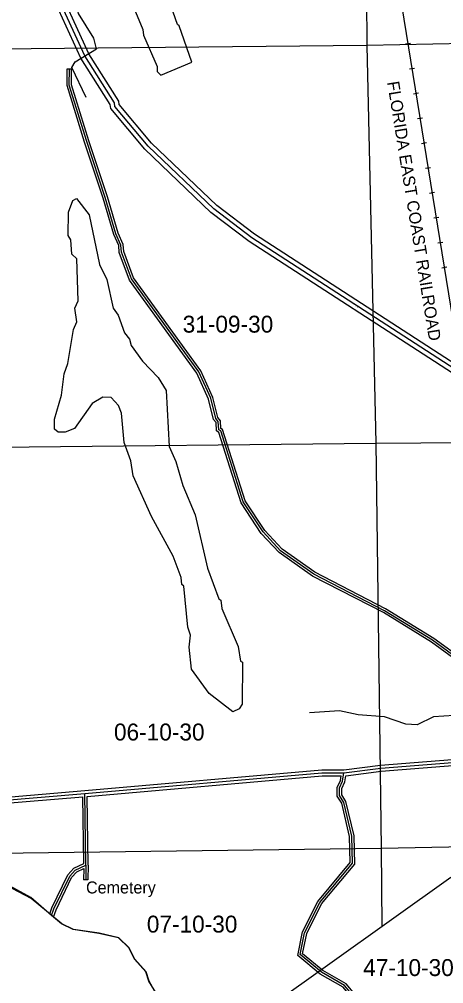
# Model space of a CAD drawing. Extents: x 418523 to 616617, y 1878279 to 2196743.
# Drawn here: x 553602 to 559247, y 1932665 to 1945489 of the extents above; entities that cross this region are included whole.
import ezdxf

# ---------------------------------------------------------------- set-up
doc = ezdxf.new("R2010")
doc.units = 0
for name, color, linetype in [('Level 1', 7, 'Continuous'), ('Level 10', 7, 'Continuous'), ('Level 13', 7, 'Continuous'), ('Level 14', 7, 'Continuous'), ('Level 2', 7, 'Continuous'), ('Level 22', 7, 'Continuous'), ('Level 23', 7, 'Continuous'), ('Level 31', 7, 'Continuous'), ('Level 32', 7, 'Continuous'), ('Level 34', 7, 'Continuous'), ('Level 37', 7, 'Continuous'), ('Level 5', 7, 'Continuous'), ('Level 51', 7, 'Continuous'), ('Level 57', 7, 'Continuous'), ('Level 7', 7, 'Continuous')]:
    doc.layers.add(name, color=color, linetype=linetype)

msp = doc.modelspace()

# ---------------------------------------------------------------- linework, layer by layer
at = {"layer": 'Level 1'}
for p, q in [((558186.036, 1950452.524), (558223.052, 1945139.621)), ((563513.797, 1945243.459), (558223.052, 1945139.621)), ((558223.052, 1945139.621), (553028.461, 1945087.623)), ((558223.052, 1945139.621), (558344.174, 1939850.566)), ((553109.547, 1939796.646), (558344.174, 1939850.566)), ((558344.174, 1939850.566), (563622.845, 1939908.403)), ((558344.174, 1939850.566), (558415.125, 1934465.558)), ((558415.125, 1934465.558), (563152.242, 1934559.129)), ((553064.383, 1934399.856), (558415.125, 1934465.558)), ((558415.125, 1934465.558), (558425.867, 1933430.485)), ((556141.631, 1931802.529), (559339.422, 1934081.568))]:
    msp.add_line(p, q, dxfattribs=at)
at = {"layer": 'Level 10'}
msp.add_lwpolyline([(555452.383, 1932489.64), (555327.377, 1932698.643), (555286.375, 1932823.646), (555136.369, 1932990.648), (555061.366, 1933140.651), (554920.361, 1933274.651), (554662.354, 1933333.65), (554320.346, 1933384.646), (554162.341, 1933459.646), (554032.337, 1933571.647), (553755.327, 1933811.649), (553430.318, 1933987.649)], dxfattribs=at)
at = {"layer": 'Level 13'}
for points in [[(554472.45, 1945001.799), (553987.946, 1946065.361), (553789.032, 1946591.025), (553292.812, 1947992.826), (553284.471, 1948076.125), (553259.751, 1948092.921), (553243.201, 1948192.972), (553185.056, 1948293.139), (553143.949, 1948468.533), (553118.911, 1948485.331), (553011.661, 1948852.191), (552978.461, 1948902.468), (552912.389, 1949119.39), (552564.836, 1950070.586), (552399.28, 1950587.8), (552316.54, 1950746.585), (552184.116, 1951188.796), (552076.625, 1951464.019), (552043.066, 1951610.666)], [(559469.888, 1940786.39), (556696.12, 1942581.826), (556188.721, 1942966.485), (555315.458, 1943802.711), (554875.168, 1944329.028), (554867.048, 1944378.871), (554472.45, 1945001.799)]]:
    msp.add_lwpolyline(points, dxfattribs=at)
at = {"layer": 'Level 14'}
for points in [[(554525.345, 1945030.423), (554043.366, 1946088.441), (553845.379, 1946611.656), (553351.792, 1948006.015), (553341.381, 1948109.998), (553314.749, 1948128.093), (553300.606, 1948213.598), (553241.435, 1948315.531), (553196.981, 1948505.208), (553170.4, 1948523.041), (553066.715, 1948877.707), (553033.325, 1948928.271), (552969.31, 1949138.441), (552621.61, 1950090.036), (552454.861, 1950610.978), (552372.384, 1950769.258), (552240.895, 1951208.348), (552134.126, 1951481.721), (552098.567, 1951637.115)], [(554419.556, 1944973.172), (553932.526, 1946042.281), (553732.686, 1946570.393), (553233.831, 1947979.636), (553227.561, 1948042.251), (553204.752, 1948057.75), (553185.796, 1948172.346), (553128.676, 1948270.746), (553090.917, 1948431.858), (553067.424, 1948447.62), (552956.608, 1948826.675), (552923.598, 1948876.664), (552855.469, 1949100.337), (552508.061, 1950051.136), (552343.699, 1950564.622), (552260.696, 1950723.912), (552127.337, 1951169.242), (552019.123, 1951446.316), (551984.577, 1951597.281)], [(559437.284, 1940736.02), (556661.646, 1942532.666), (556149.72, 1942920.758), (555271.565, 1943761.668), (554818.592, 1944303.145), (554809.799, 1944357.121), (554419.556, 1944973.172)], [(559502.492, 1940836.76), (556730.593, 1942630.986), (556227.724, 1943012.211), (555359.352, 1943843.755), (554931.744, 1944354.911), (554924.297, 1944400.621), (554525.345, 1945030.423)]]:
    msp.add_lwpolyline(points, dxfattribs=at)
at = {"layer": 'Level 22'}
msp.add_line((553308.335, 1935096.293), (554475.614, 1935193.427), dxfattribs=at)
for points in [[(557919.238, 1935467.388), (558411.114, 1935532.995), (559810.268, 1935642.049)], [(554475.614, 1935193.427), (557627.331, 1935468.166), (557919.238, 1935467.388)]]:
    msp.add_lwpolyline(points, dxfattribs=at)
at = {"layer": 'Level 23'}
for p, q in [((553335.132, 1935138.661), (554472.297, 1935233.29)), ((553311.19, 1935056.394), (554446.233, 1935150.842))]:
    msp.add_line(p, q, dxfattribs=at)
for points in [[(557916.636, 1935507.395), (558406.912, 1935572.79), (559807.16, 1935681.929)], [(557943.75, 1935430.301), (558415.315, 1935493.199), (559813.376, 1935602.169)], [(554472.14, 1935233.277), (557625.644, 1935508.171), (557916.636, 1935507.395)], [(554506.167, 1935155.937), (557629.018, 1935428.16), (557882.558, 1935427.484)]]:
    msp.add_lwpolyline(points, dxfattribs=at)
at = {"layer": 'Level 31'}
for q in [(554475.614, 1935193.427), (554485.796, 1934045.359)]:
    msp.add_line((554489.516, 1934242.811), q, dxfattribs=at)
for points in [[(560062.204, 1935661.756), (559963.778, 1936287.488), (559814.596, 1936571.16), (559498.566, 1936938.907), (559099.446, 1937231.601), (558458.574, 1937625.305), (557517.815, 1938111.096), (557076.846, 1938421.015), (556844.074, 1938671.466), (556578.363, 1939072.561), (556280.775, 1940015.217), (556255.73, 1940032.013), (556247.766, 1940140.402), (556214.531, 1940182.311), (556148.559, 1940449.046), (555991.03, 1940799.667), (555094.042, 1942035.977), (554961.641, 1942394.535), (554953.636, 1942486.561), (554887.356, 1942636.566), (554746.73, 1943120.608), (554498.846, 1943863.136), (554267.508, 1944613.985), (554268.106, 1944830.72)], [(559201.196, 1931704.241), (558485.213, 1932081.411), (558268.964, 1932232.17), (557928.244, 1932641.452), (557620.264, 1932817.186), (557337.536, 1933051.404), (557396.766, 1933343.256), (557597.636, 1933742.732), (558032.622, 1934266.683), (558025.316, 1934625.26), (557918.196, 1935075.741), (557859.995, 1935167.536), (557860.261, 1935267.538), (557902.116, 1935359.066), (557919.238, 1935467.388)], [(554032.473, 1933572.048), (554062.895, 1933660.695), (554272.468, 1934093.586), (554347.662, 1934176.653), (554489.516, 1934242.811)]]:
    msp.add_lwpolyline(points, dxfattribs=at)
at = {"layer": 'Level 32'}
for p, q in [((554238.106, 1944830.802), (554298.107, 1944830.636)), ((554459.235, 1934261.791), (554446.233, 1935150.842)), ((554519.521, 1934242.746), (554506.167, 1935155.936)), ((554458.616, 1934195.295), (554455.801, 1934045.924)), ((554519.521, 1934242.747), (554515.792, 1934044.794)), ((554515.792, 1934044.794), (554455.801, 1934045.924))]:
    msp.add_line(p, q, dxfattribs=at)
for points in [[(560025.971, 1935699.045), (559934.913, 1936277.921), (559789.627, 1936554.186), (559478.054, 1936916.747), (559082.696, 1937206.681), (558443.82, 1937599.159), (557502.236, 1938085.376), (557057.016, 1938398.282), (556820.423, 1938652.846), (556551.024, 1939059.508), (556255.331, 1939996.158), (556226.881, 1940015.237), (556218.521, 1940128.996), (556186.974, 1940168.779), (556120.085, 1940439.217), (555964.931, 1940784.551), (555067.331, 1942021.706), (554932.101, 1942387.922), (554924.18, 1942478.995), (554859.106, 1942626.273), (554718.086, 1943111.67), (554470.278, 1943853.968), (554237.495, 1944609.509), (554238.106, 1944830.802)], [(560085.89, 1935704.254), (559992.642, 1936297.056), (559839.566, 1936588.134), (559519.08, 1936961.067), (559116.197, 1937256.52), (558473.329, 1937651.451), (557533.394, 1938136.815), (557096.675, 1938443.747), (556867.725, 1938690.087), (556605.703, 1939085.614), (556306.217, 1940034.276), (556284.578, 1940048.789), (556277.009, 1940151.808), (556242.09, 1940195.844), (556177.032, 1940458.873), (556017.129, 1940814.783), (555120.753, 1942050.249), (554991.18, 1942401.148), (554983.091, 1942494.126), (554915.606, 1942646.86), (554775.375, 1943129.546), (554527.414, 1943872.304), (554297.521, 1944618.461), (554298.107, 1944830.636)], [(559187.214, 1931677.697), (558469.583, 1932055.736), (558248.491, 1932209.87), (557908.661, 1932618.086), (557603.132, 1932792.421), (557304.562, 1933039.763), (557368.161, 1933353.151), (557572.37, 1933759.265), (558002.4, 1934277.246), (557995.387, 1934621.441), (557890.171, 1935063.916), (557829.971, 1935158.863), (557830.277, 1935274.111), (557873.124, 1935367.807), (557882.558, 1935427.484)], [(559215.178, 1931730.784), (558500.843, 1932107.086), (558289.436, 1932254.47), (557947.827, 1932664.818), (557637.396, 1932841.952), (557370.511, 1933063.045), (557425.37, 1933333.36), (557622.903, 1933726.2), (558062.845, 1934256.119), (558055.245, 1934629.078), (557946.221, 1935087.566), (557890.018, 1935176.209), (557890.244, 1935260.966), (557931.106, 1935350.325), (557943.75, 1935430.301)], [(554007.887, 1933592.831), (554035.105, 1933672.141), (554247.341, 1934110.53), (554329.488, 1934201.28), (554459.236, 1934261.791)], [(554056.816, 1933550.559), (554090.685, 1933649.248), (554297.596, 1934076.641), (554365.836, 1934152.026), (554458.615, 1934195.295)]]:
    msp.add_lwpolyline(points, dxfattribs=at)
at = {"layer": 'Level 37'}
for p, q in [((558737.96, 1945160.849), (558804.432, 1945171.635)), ((558791.594, 1944830.31), (558858.067, 1944841.096)), ((558845.228, 1944499.771), (558911.702, 1944510.558)), ((558898.863, 1944169.233), (558965.336, 1944180.019)), ((558952.497, 1943838.695), (559018.971, 1943849.481)), ((559006.133, 1943508.156), (559072.606, 1943518.941)), ((559059.767, 1943177.616), (559126.241, 1943188.403)), ((559113.401, 1942847.079), (559179.875, 1942857.865)), ((559167.036, 1942516.54), (559233.511, 1942527.326)), ((559220.671, 1942186.001), (559287.145, 1942196.787))]:
    msp.add_line(p, q, dxfattribs=at)
msp.add_lwpolyline([(554866.266, 1969249.629), (554867.125, 1969244.323), (555789.684, 1963551.706), (557100.687, 1955463.798), (557725.337, 1951612.51), (558452.601, 1947129.67), (559310.996, 1941839.571), (559435.7, 1941071.581), (559469.888, 1940786.39), (559492.892, 1940596.141), (560291.277, 1935684.071), (560315.664, 1935534.186)], dxfattribs=at)
at = {"layer": 'Level 5'}
for points in [[(554493.166, 1944447.941), (554302.696, 1944848.678), (554344.616, 1944923.57), (554628.639, 1945097.758), (554595.716, 1945239.571), (554388.346, 1945565.346), (553895.851, 1947951.146), (553904.609, 1948084.489), (553846.716, 1948226.401), (553732.123, 1948893.676), (553674.389, 1949085.61), (553543.295, 1949802.955), (553545.515, 1950486.541), (553899.694, 1951752.556), (553884.298, 1952152.735), (553654.376, 1953245.547), (553327.001, 1955130.638), (553113.451, 1956131.688), (552748.782, 1956799.78), (552607.746, 1957008.642), (552591.265, 1957075.364), (552309.331, 1957543.121), (552201.775, 1957793.566), (552086.446, 1958227.414)], [(560351.405, 1933358.365), (560235.091, 1933483.766), (560227.02, 1933558.828), (560127.475, 1933717.551), (560094.941, 1933967.736), (559912.622, 1934310.121), (559798.727, 1935177.491), (559765.506, 1935227.611), (559766.621, 1935569.4), (559842.071, 1935702.554), (559834.417, 1935919.299), (559734.813, 1936044.671), (559385.273, 1936229.181), (559110.107, 1936213.386), (558893.004, 1936105.731), (558742.981, 1936114.559), (558459.873, 1936215.478), (558109.846, 1936241.634), (557859.919, 1936292.431), (557459.671, 1936268.736)], [(553758.738, 1933796.329), (553434.178, 1933972.439), (553026.187, 1934132.137)], [(554665.894, 1933334.92), (554324.266, 1933386.056), (554166.141, 1933461.566), (553758.738, 1933796.329)], [(556741.517, 1930685.634), (556617.579, 1931036.151), (556252.126, 1931454.146), (555828.927, 1932064.075), (555729.552, 1932264.468), (555555.006, 1932431.75), (555446.833, 1932490.43), (555330.777, 1932699.233), (555289.485, 1932824.416), (555139.989, 1932991.628), (555065.456, 1933141.911), (554924.161, 1933275.751), (554665.894, 1933334.92)]]:
    msp.add_lwpolyline(points, dxfattribs=at)
msp.add_lwpolyline([(555486.133, 1944744.851), (555895.17, 1944918.601), (555730.009, 1945402.64), (555705.038, 1945419.41), (555564.659, 1945828.347), (555398.981, 1946162.323), (555315.579, 1946154.252), (555207.007, 1946087.919), (555181.609, 1945962.936), (555106.318, 1945888.173), (555105.701, 1945696.438), (555246.339, 1945354.192), (555254.451, 1945279.131), (555436.511, 1944861.723), (555436.281, 1944795.031), (555486.133, 1944744.851)], close=True, dxfattribs=at)
at = {"layer": 'Level 7'}
msp.add_lwpolyline([(556442.679, 1936280.303), (556126.678, 1936523.105), (555894.308, 1936848.949), (555861.873, 1937140.846), (555879.071, 1937299.17), (555846.079, 1937407.642), (555789.46, 1937949.704), (555764.519, 1937974.774), (555756.477, 1938066.506), (555649.021, 1938350.301), (555358.947, 1938876.411), (555118.924, 1939419.06), (555086.23, 1939619.234), (554995.285, 1939861.279), (554963.208, 1940253.218), (554921.856, 1940353.39), (554822.142, 1940462.051), (554713.77, 1940462.41), (554571.797, 1940379.506), (554337.327, 1940046.805), (554212.126, 1939997.181), (554120.423, 1939997.471), (554070.531, 1940039.321), (554070.96, 1940172.704), (554163.677, 1940489.183), (554197.934, 1940772.52), (554248.412, 1940914.084), (554324.867, 1941364.016), (554366.877, 1941463.888), (554342.464, 1941647.382), (554384.433, 1941747.286), (554369.565, 1942305.858), (554303.062, 1942364.439), (554287.009, 1942556.243), (554253.867, 1942614.694), (554254.843, 1942923.141), (554313.692, 1943081.336), (554363.803, 1943106.177), (554529.85, 1942888.915), (554669.442, 1942229.881), (554768.817, 1942029.487), (554850.975, 1941645.749), (554917.378, 1941553.818), (554999.983, 1941320.143), (555066.386, 1941236.582), (555091.127, 1941153.121), (555240.534, 1940944.258), (555448.251, 1940726.826), (555556.036, 1940551.402), (555595.338, 1939809.336), (555686.413, 1939608.962), (555777.1, 1939291.886), (555942.55, 1938899.558), (556107.023, 1938190.444), (556255.742, 1937781.476), (556280.713, 1937764.736), (556297.026, 1937656.294), (556512.137, 1937147.095), (556544.871, 1936955.261), (556569.841, 1936938.491), (556568.05, 1936379.947), (556526.17, 1936321.725), (556442.679, 1936280.303)], close=True, dxfattribs=at)

# ---------------------------------------------------------------- texts
at = {"layer": 'Level 2'}
for s, p in [('31-09-30', (555775.277, 1941322.402)), ('06-10-30', (554861.732, 1935899.076)), ('07-10-30', (555298.674, 1933344.861)), ('47-10-30', (558176.226, 1932766.914))]:
    msp.add_text(s, height=225, dxfattribs=at).set_placement(p)
at = {"layer": 'Level 34'}
msp.add_text('I- 95', height=25, rotation=327.0846362, dxfattribs=at).set_placement((558046.201, 1941693.041))
at = {"layer": 'Level 51'}
msp.add_text('FLORIDA EAST COAST RAILROAD', height=160, rotation=279.2310583, dxfattribs=at).set_placement((558493.871, 1944652.656))
at = {"layer": 'Level 57'}
msp.add_text('Cemetery', height=160, dxfattribs=at).set_placement((554490.063, 1933864.613))

doc.saveas('drawing.dxf')
